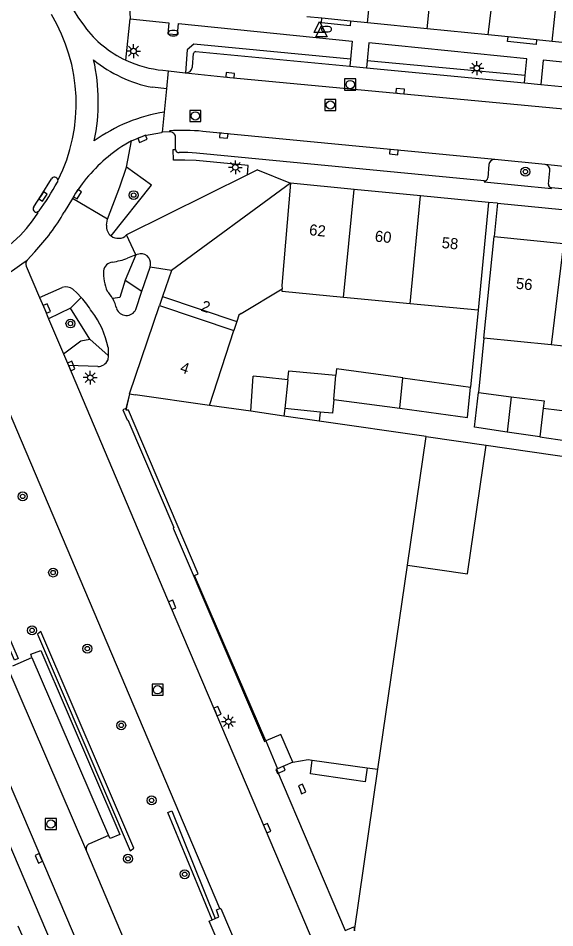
# Model space of a CAD drawing. Extents: x 132998 to 136004, y 396998 to 398512.
# Drawn here: x 133267 to 133315.3, y 397180.2 to 397262.2 of the extents above; entities that cross this region are included whole.
import ezdxf

# ---------------------------------------------------------------- set-up
doc = ezdxf.new("R2010")
doc.units = 0
for name, color, linetype in [('gg-afsc-erfafscheiding', 7, 'Continuous'), ('gg-afsc-hekwerk', 7, 'Continuous'), ('gg-anno-huisnummerreeks BGT', 7, 'Continuous'), ('gg-bbg-bijgebouw', 7, 'Continuous'), ('gg-bbg-gedigitaliseerde bebouwing', 7, 'Continuous'), ('gg-bbg-gedigitaliseerde bebouwing onder overbouw', 7, 'Continuous'), ('gg-bbg-gedigitaliseerde bijgebouw', 7, 'Continuous'), ('gg-bbg-hoofdgebouw', 7, 'Continuous'), ('gg-bbg-luifel en loopbrug', 7, 'Continuous'), ('gg-bbg-pand overbouw', 7, 'Continuous'), ('gg-bbg-tussenscheiding', 7, 'Continuous'), ('gg-bbg-tussenscheiding niveau 01', 7, 'Continuous'), ('gg-knt-verharding', 7, 'Continuous'), ('gg-knt-verharding nz', 7, 'Continuous'), ('gt-grn-groengrens', 7, 'Continuous'), ('gt-grn-weggrens', 7, 'Continuous'), ('gt-symb-boom', 7, 'Continuous'), ('gt-symb-brandkraan', 7, 'Continuous'), ('gt-symb-kolk', 7, 'Continuous'), ('gt-symb-lichtmast', 7, 'Continuous'), ('gt-symb-rioolschacht', 7, 'Continuous'), ('gt-symb-waterafsluiter', 7, 'Continuous')]:
    doc.layers.add(name, color=color, linetype=linetype)

# ---------------------------------------------------------------- blocks, each defined once
blk = doc.blocks.new('gt0-LMAST')
at = {"layer": 'gt-symb-lichtmast'}
for p, q in [((-0.182, 0.173), (-0.447, 0.438)), ((-0.005, 0.246), (-0.005, 0.621)), ((0.172, 0.173), (0.437, 0.438)), ((-0.255, -0.004), (-0.63, -0.004)), ((-0.182, -0.181), (-0.447, -0.446)), ((-0.005, -0.254), (-0.005, -0.629)), ((0.437, -0.446), (0.172, -0.181)), ((0.245, -0.004), (0.62, -0.004))]:
    blk.add_line(p, q, dxfattribs=at)
blk.add_circle((-0.005, -0.004), 0.25, dxfattribs=at)
blk = doc.blocks.new('gt0-BOOM')
at = {"layer": 'gt-symb-boom'}
for radius in [0.4, 0.2]:
    blk.add_circle((0, 0), radius, dxfattribs=at)
blk = doc.blocks.new('gt0-KOLK')
at = {"layer": 'gt-symb-kolk'}
blk.add_lwpolyline([(0, 0), (0.375, 0), (0.375, 0.4), (-0.375, 0.4), (-0.375, 0), (0, 0)], dxfattribs=at)
blk = doc.blocks.new('gt0-RS')
at = {"layer": 'gt-symb-rioolschacht'}
blk.add_lwpolyline([(-0.5, -0.5), (0.5, -0.5), (0.5, 0.5), (-0.5, 0.5)], close=True, dxfattribs=at)
blk.add_circle((0, 0), 0.375, dxfattribs=at)
blk = doc.blocks.new('gt0-WAFSL')
at = {"layer": 'gt-symb-waterafsluiter'}
for p, q in [((-0.5, -0.333), (0, 0.667)), ((0, 0.667), (0.5, -0.333)), ((0.5, -0.333), (-0.5, -0.333))]:
    blk.add_line(p, q, dxfattribs=at)
blk = doc.blocks.new('gt0-BR')
at = {"layer": 'gt-symb-brandkraan'}
for centre, radius, start, end in [((-0.244, 0), 0.206, 107.56694, 252.43307), ((0.599, -2.664), 3, 106.89205, 107.56694), ((0, -0.691), 0.938, 73.10799, 106.89205), ((-0.599, -2.664), 3, 72.43309, 73.10799), ((0.244, 0), 0.206, 287.56695, 72.43309), ((0.599, 2.664), 3, 252.43307, 253.10797), ((0, 0.691), 0.938, 253.10797, 286.89206), ((-0.599, 2.664), 3, 286.89206, 287.56695)]:
    blk.add_arc(centre, radius, start, end, dxfattribs=at)

msp = doc.modelspace()

# ---------------------------------------------------------------- linework, layer by layer
at = {"layer": 'gg-afsc-erfafscheiding'}
for p, q in [((133308.406, 397235.865), (133307.735, 397228.95)), ((133308.933, 397233.339), (133308.44, 397228.451)), ((133287.934, 397226.76), (133284.2, 397227.296)), ((133303.73, 397224.477), (133294.082, 397225.875))]:
    msp.add_line(p, q, dxfattribs=at)
at = {"layer": 'gg-afsc-hekwerk'}
for p, q in [((133293.47, 397195.315), (133298.401, 397194.631)), ((133298.401, 397194.631), (133299.384, 397194.495))]:
    msp.add_line(p, q, dxfattribs=at)
for points in [[(133289.275, 397197.055), (133282.862, 397211.973), (133283.182, 397212.122), (133276.92, 397226.857), (133276.706, 397226.85), (133277.027, 397228.325)], [(133291.72, 397195.125), (133293.089, 397195.368), (133293.47, 397195.315)]]:
    msp.add_lwpolyline(points, dxfattribs=at)
at = {"layer": 'gg-bbg-bijgebouw'}
for p in [(133289.275, 397197.055), (133291.72, 397195.125)]:
    msp.add_line(p, (133290.349, 397194.539), dxfattribs=at)
msp.add_lwpolyline([(133291.72, 397195.125), (133290.648, 397197.637), (133289.275, 397197.055)], dxfattribs=at)
at = {"layer": 'gg-bbg-gedigitaliseerde bebouwing'}
for p, q in [((133309.35, 397245.59), (133308.406, 397235.865)), ((133308.933, 397233.339), (133309.86, 397242.53)), ((133287.056, 397235.568), (133290.745, 397237.81)), ((133302.277, 397236.453), (133296.289, 397237.027)), ((133308.406, 397235.865), (133302.277, 397236.453)), ((133284.2, 397227.296), (133286.404, 397234.033)), ((133314.991, 397232.742), (133308.933, 397233.339)), ((133320.86, 397232.149), (133314.991, 397232.742)), ((133284.2, 397227.296), (133277.503, 397228.256))]:
    msp.add_line(p, q, dxfattribs=at)
for points in [[(133296.289, 397237.027), (133290.765, 397237.557), (133290.745, 397237.81)], [(133287.056, 397235.568), (133286.863, 397235.434), (133286.669, 397234.84)]]:
    msp.add_lwpolyline(points, dxfattribs=at)
at = {"layer": 'gg-bbg-gedigitaliseerde bebouwing onder overbouw'}
for p, q in [((133279.975, 397237.113), (133286.669, 397234.84)), ((133279.702, 397236.309), (133286.404, 397234.033))]:
    msp.add_line(p, q, dxfattribs=at)
at = {"layer": 'gg-bbg-gedigitaliseerde bijgebouw'}
for p, q in [((133287.934, 397226.76), (133288.128, 397229.94)), ((133289.08, 397229.838), (133288.128, 397229.94)), ((133291.253, 397229.605), (133291.341, 397230.422)), ((133291.341, 397230.422), (133295.602, 397230.009)), ((133291.253, 397229.605), (133289.08, 397229.838)), ((133301.63, 397229.772), (133307.735, 397228.95)), ((133308.44, 397228.451), (133311.406, 397228.079)), ((133295.397, 397227.837), (133301.364, 397227.033)), ((133311.406, 397228.079), (133311.028, 397224.891)), ((133290.903, 397226.334), (133287.934, 397226.76)), ((133290.988, 397227.006), (133290.903, 397226.334)), ((133294.186, 397226.696), (133290.988, 397227.006)), ((133314.29, 397227.045), (133313.971, 397224.453)), ((133314.29, 397227.045), (133320.153, 397226.308)), ((133313.971, 397224.453), (133319.823, 397223.583))]:
    msp.add_line(p, q, dxfattribs=at)
for points in [[(133301.63, 397229.772), (133295.659, 397230.576), (133295.602, 397230.009)], [(133301.364, 397227.033), (133307.47, 397226.211), (133307.735, 397228.95)], [(133311.028, 397224.891), (133308.086, 397225.328), (133308.44, 397228.451)], [(133295.397, 397227.837), (133295.276, 397226.59), (133294.186, 397226.696)]]:
    msp.add_lwpolyline(points, dxfattribs=at)
at = {"layer": 'gg-bbg-hoofdgebouw'}
for p, q in [((133294.338, 397262.184), (133292.969, 397262.321)), ((133296.914, 397261.925), (133294.338, 397262.184)), ((133298.455, 397261.771), (133296.914, 397261.925)), ((133303.834, 397261.233), (133298.455, 397261.771)), ((133309.321, 397260.683), (133303.834, 397261.233)), ((133311.117, 397260.503), (133309.321, 397260.683)), ((133313.686, 397260.245), (133311.117, 397260.503)), ((133315.096, 397260.104), (133313.686, 397260.245)), ((133317.692, 397259.844), (133315.096, 397260.104)), ((133291.52, 397247.32), (133280.77, 397239.45)), ((133297.234, 397246.766), (133291.52, 397247.32)), ((133303.222, 397246.185), (133297.234, 397246.766)), ((133309.35, 397245.59), (133303.222, 397246.185)), ((133309.86, 397242.53), (133316.117, 397241.899)), ((133280.77, 397239.45), (133279.975, 397237.113)), ((133276.99, 397228.33), (133279.702, 397236.309)), ((133276.99, 397228.33), (133277.027, 397228.325)), ((133277.027, 397228.325), (133277.503, 397228.256)), ((133309.13, 397223.7), (133319.654, 397222.186)), ((133299.384, 397194.495), (133302.036, 397212.889)), ((133297.285, 397179.942), (133299.384, 397194.495))]:
    msp.add_line(p, q, dxfattribs=at)
msp.add_lwpolyline([(133302.036, 397212.889), (133307.461, 397212.107), (133309.13, 397223.7)], dxfattribs=at)
at = {"layer": 'gg-bbg-luifel en loopbrug'}
for p, q in [((133294.186, 397226.696), (133294.082, 397225.875)), ((133294.082, 397225.875), (133290.903, 397226.334)), ((133302.036, 397212.889), (133303.73, 397224.477)), ((133303.73, 397224.477), (133309.13, 397223.7)), ((133313.971, 397224.453), (133311.028, 397224.891))]:
    msp.add_line(p, q, dxfattribs=at)
msp.add_lwpolyline([(133311.406, 397228.079), (133314.371, 397227.706), (133314.29, 397227.045)], dxfattribs=at)
at = {"layer": 'gg-bbg-pand overbouw'}
for p, q in [((133279.975, 397237.113), (133279.702, 397236.309)), ((133266.945, 397180.392), (133267.292, 397179.577))]:
    msp.add_line(p, q, dxfattribs=at)
at = {"layer": 'gg-bbg-tussenscheiding'}
for p, q in [((133315.096, 397260.104), (133315.902, 397268.13)), ((133291.52, 397247.32), (133290.905, 397240.233)), ((133296.289, 397237.027), (133297.234, 397246.766)), ((133302.277, 397236.453), (133303.222, 397246.185)), ((133316.117, 397241.899), (133314.991, 397232.742)), ((133295.397, 397227.837), (133295.602, 397230.009)), ((133291.253, 397229.605), (133290.988, 397227.006)), ((133301.364, 397227.033), (133301.63, 397229.772))]:
    msp.add_line(p, q, dxfattribs=at)
for points in [[(133303.834, 397261.233), (133305.384, 397276.709), (133305.682, 397276.679)], [(133309.321, 397260.683), (133310.274, 397268.635), (133310, 397268.662), (133310.751, 397276.173)], [(133298.455, 397261.771), (133299.265, 397269.864), (133299.635, 397273.566)], [(133290.905, 397240.233), (133290.721, 397238.108), (133290.745, 397237.81)]]:
    msp.add_lwpolyline(points, dxfattribs=at)
at = {"layer": 'gg-bbg-tussenscheiding niveau 01'}
msp.add_line((133286.669, 397234.84), (133286.404, 397234.033), dxfattribs=at)
at = {"layer": 'gg-knt-verharding'}
for p, q in [((133276.682, 397258.401), (133277.057, 397262.15)), ((133282.668, 397257.797), (133282.768, 397259.007)), ((133282.981, 397259.185), (133296.857, 397257.874)), ((133296.915, 397258.49), (133296.857, 397257.874)), ((133296.857, 397257.874), (133298.343, 397257.734)), ((133298.403, 397258.367), (133298.343, 397257.734)), ((133312.658, 397257.023), (133298.403, 397258.367)), ((133280.012, 397257.506), (133280.514, 397257.446)), ((133280.357, 397255.818), (133280.514, 397257.446)), ((133298.343, 397257.734), (133312.594, 397256.368)), ((133312.594, 397256.368), (133312.658, 397257.023)), ((133312.594, 397256.368), (133314.066, 397256.227)), ((133314.066, 397256.227), (133317.396, 397255.907)), ((133280.155, 397253.724), (133280.357, 397255.818)), ((133279.981, 397251.915), (133280.155, 397253.724)), ((133279.981, 397251.915), (133279.881, 397251.903)), ((133280.619, 397251.949), (133279.981, 397251.915)), ((133281.152, 397250.371), (133281.145, 397251.462)), ((133277.184, 397251.143), (133276.292, 397250.641)), ((133276.72, 397248.763), (133277.184, 397251.143)), ((133309.388, 397248.994), (133309.286, 397247.799)), ((133314.463, 397248.995), (133309.913, 397249.45)), ((133287.626, 397248.079), (133276.729, 397242.653)), ((133288.547, 397248.538), (133287.626, 397248.079)), ((133314.756, 397247.242), (133314.888, 397248.448)), ((133271.857, 397245.953), (133271.117, 397244.702)), ((133310.15, 397245.512), (133309.86, 397242.53)), ((133310.15, 397245.512), (133328.006, 397243.779)), ((133274.924, 397243.543), (133275.002, 397244.092)), ((133268.458, 397241.127), (133267.776, 397240.378)), ((133277.568, 397240.852), (133276.826, 397240.551)), ((133277.951, 397240.959), (133277.568, 397240.852)), ((133267.696, 397239.839), (133268.895, 397237.022)), ((133278.114, 397237.58), (133278.849, 397239.759)), ((133268.895, 397237.022), (133270.939, 397237.913)), ((133277.568, 397235.95), (133278.114, 397237.58)), ((133269.709, 397235.108), (133271.05, 397231.934)), ((133271.05, 397231.934), (133271.513, 397230.896)), ((133275.067, 397231.775), (133275.034, 397231.358)), ((133274.139, 397230.804), (133271.513, 397230.896)), ((133285.133, 397181.938), (133265.665, 397227.852)), ((133266.48, 397203.828), (133268.211, 397204.566)), ((133268.211, 397204.566), (133275.108, 397188.516)), ((133265.819, 397204.075), (133273.118, 397187.115)), ((133266.059, 397193.488), (133280.181, 397160.318)), ((133275.108, 397188.516), (133273.385, 397187.775)), ((133273.118, 397187.115), (133283.651, 397162.329)), ((133284.445, 397180.922), (133284.724, 397181.047))]:
    msp.add_line(p, q, dxfattribs=at)
for points in [[(133271.678, 397263.367), (133272.345, 397262.276), (133272.935, 397261.465)], [(133277.057, 397262.15), (133280.53, 397261.792), (133280.458, 397260.799), (133281.327, 397260.711), (133281.41, 397261.706), (133297.07, 397260.136), (133296.915, 397258.49)], [(133296.914, 397261.925), (133296.874, 397261.522), (133294.297, 397261.781), (133294.338, 397262.184)], [(133313.686, 397260.245), (133313.644, 397259.827), (133311.075, 397260.083), (133311.117, 397260.503)], [(133296.915, 397258.49), (133282.787, 397259.852), (133282.182, 397259.341), (133282.037, 397257.264)], [(133312.658, 397257.023), (133312.807, 397258.543), (133298.555, 397259.983), (133298.403, 397258.367)], [(133318.557, 397256.424), (133318.704, 397257.961), (133314.275, 397258.407), (133314.066, 397256.227)], [(133280.514, 397257.446), (133282.02, 397257.266), (133282.037, 397257.264)], [(133277.184, 397251.143), (133278.354, 397251.613), (133279.881, 397251.903)], [(133287.626, 397248.079), (133287.687, 397248.912), (133282.999, 397249.353), (133281.981, 397249.403), (133280.959, 397249.388), (133280.932, 397250.363), (133281.152, 397250.371)], [(133308.961, 397247.534), (133283.048, 397250.036), (133282.255, 397250.086), (133281.465, 397250.083)], [(133275.002, 397244.092), (133276.14, 397247.006), (133276.72, 397248.763)], [(133315.023, 397246.928), (133319.388, 397246.508), (133319.578, 397248.482)], [(133268.37, 397245.184), (133269.032, 397246.22), (133269.967, 397247.721)], [(133270.527, 397247.62), (133270.524, 397247.513), (133270.498, 397247.407)], [(133272.721, 397247.258), (133272.138, 397246.428), (133271.857, 397245.953)], [(133308.961, 397247.534), (133308.954, 397247.457), (133315.016, 397246.858), (133315.023, 397246.928)], [(133268.847, 397244.818), (133268.786, 397244.758), (133268.707, 397244.729)], [(133271.901, 397237.78), (133272.288, 397237.41), (133272.654, 397237.019)], [(133268.895, 397237.022), (133269.361, 397235.943), (133269.709, 397235.108)], [(133275.064, 397232.516), (133275.075, 397232.146), (133275.067, 397231.775)], [(133271.513, 397230.896), (133280.67, 397209.23), (133289.218, 397189.101), (133294.974, 397175.574), (133296.619, 397171.647)], [(133276.99, 397228.33), (133276.662, 397227.027), (133276.397, 397226.901), (133276.784, 397225.98), (133276.862, 397226), (133281.006, 397216.272), (133280.928, 397216.233), (133289.16, 397196.998), (133289.275, 397197.055)], [(133268.211, 397204.566), (133268.105, 397204.866), (133269, 397205.209), (133276.137, 397188.612), (133275.254, 397188.248), (133275.108, 397188.516)], [(133298.401, 397194.631), (133298.226, 397193.363), (133293.297, 397194.069), (133293.47, 397195.315)], [(133290.349, 397194.539), (133290.257, 397194.5), (133296.434, 397179.964), (133297.201, 397180.292), (133297.285, 397179.942)], [(133266.059, 397193.488), (133264.046, 397192.631), (133278.165, 397159.464), (133280.181, 397160.318)], [(133284.724, 397181.047), (133285.063, 397181.18), (133284.827, 397181.809), (133285.133, 397181.938)], [(133285.133, 397181.938), (133285.216, 397181.943), (133292.251, 397165.44), (133292.198, 397165.402)], [(133290.972, 397164.915), (133284.187, 397180.789), (133284.445, 397180.922)]]:
    msp.add_lwpolyline(points, dxfattribs=at)
for centre, radius, start, end in [((133280.844, 397267.314), 9.836, 216.48315, 244.96968), ((133282.964, 397258.989), 0.197, 85.01784, 174.75187), ((133280.851, 397267.271), 9.801, 244.82502, 265.08737), ((133282.072, 397257.862), 0.599, 266.63992, 353.73504), ((133280.645, 397251.449), 0.5, 1.46627, 92.94327), ((133285.209, 397237.652), 15.755, 124.47023, 142.43257), ((133281.423, 397250.351), 0.271, 175.7506, 279.01335), ((133309.891, 397248.945), 0.505, 87.47503, 174.47826), ((133314.402, 397248.509), 0.49, 352.88864, 82.80329), ((133251.265, 397257.851), 21.885, 323.45168, 331.49718), ((133270.23, 397247.575), 0.301, 8.66568, 150.88674), ((133308.99, 397247.83), 0.297, 264.36656, 354.01998), ((133315.03, 397247.205), 0.277, 172.2946, 268.45566), ((133268.606, 397245.006), 0.295, 143.00101, 290.05068), ((133253.715, 397254.869), 20.154, 317.01294, 329.70507), ((133275.985, 397243.418), 1.069, 173.27428, 233.1229), ((133275.984, 397243.417), 1.067, 233.14304, 314.29289), ((133278.029, 397240.081), 0.881, 338.52835, 95.08912), ((133268.131, 397240.05), 0.483, 137.25516, 205.86009), ((133275.625, 397239.234), 0.993, 99.27464, 168.57163), ((133274.441, 397247.268), 7.128, 278.26274, 289.55206), ((133278.894, 397239.243), 4.246, 177.46517, 202.98607), ((133271.288, 397236.89), 1.081, 55.43468, 108.82241), ((133272.491, 397235.205), 3.447, 29.85458, 43.66399), ((133265.526, 397230.704), 9.523, 32.01161, 41.53983), ((133272.47, 397235.199), 3.469, 13.62177, 29.76257), ((133267.437, 397231.017), 7.773, 11.12203, 37.53355), ((133276.718, 397236.331), 0.932, 199.76622, 335.85661), ((133274.174, 397231.747), 0.943, 267.8502, 335.66435), ((133273.581, 397187.312), 0.503, 112.95042, 202.99844)]:
    msp.add_arc(centre, radius, start, end, dxfattribs=at)
at = {"layer": 'gg-knt-verharding nz'}
for p, q in [((133280.357, 397255.818), (133279.037, 397255.964)), ((133280.603, 397252.036), (133280.619, 397251.949)), ((133309.913, 397249.45), (133283.602, 397251.995)), ((133317.44, 397248.694), (133314.463, 397248.995)), ((133270.582, 397247.613), (133270.527, 397247.62)), ((133268.707, 397244.729), (133268.746, 397244.621)), ((133267.286, 397240.052), (133267.776, 397240.378))]:
    msp.add_line(p, q, dxfattribs=at)
msp.add_lwpolyline([(133282.037, 397257.264), (133286.043, 397256.862), (133316.442, 397253.991), (133317.944, 397253.86)], dxfattribs=at)
for centre, radius, start, end in [((133256.646, 397254.501), 15.546, 333.69945, 31.04877), ((133281.508, 397268.089), 12.374, 231.27619, 258.48189), ((133257.216, 397254.677), 16.972, 347.92785, 12.79343), ((133282.373, 397239.265), 14.628, 98.72159, 125.81585), ((133281.868, 397234.876), 17.207, 84.21691, 94.21658), ((133256.391, 397252.939), 14.894, 273.6576, 326.0505), ((133249.615, 397263.995), 29.758, 290.55645, 306.42853)]:
    msp.add_arc(centre, radius, start, end, dxfattribs=at)
at = {"layer": 'gt-grn-groengrens'}
for p, q in [((133277.568, 397240.852), (133276.605, 397238.585)), ((133276.605, 397238.585), (133278.114, 397237.58)), ((133271.685, 397236.065), (133272.654, 397237.019)), ((133271.685, 397236.065), (133269.709, 397235.108)), ((133273.418, 397233.263), (133271.685, 397236.065)), ((133273.418, 397233.263), (133275.067, 397231.775))]:
    msp.add_line(p, q, dxfattribs=at)
for points in [[(133275.344, 397242.563), (133278.991, 397247.157), (133276.72, 397248.763)], [(133276.605, 397238.585), (133276.126, 397237.031), (133275.481, 397236.921)], [(133271.05, 397231.934), (133272.619, 397233.102), (133273.418, 397233.263)], [(133261.334, 397216.497), (133261.666, 397216.648), (133266.968, 397204.465), (133266.636, 397204.314), (133261.334, 397216.497)], [(133268.717, 397206.672), (133277.072, 397187.145), (133277.376, 397187.374), (133269.022, 397206.901), (133268.717, 397206.672)], [(133284.445, 397180.922), (133280.454, 397190.594), (133280.817, 397190.747), (133284.724, 397181.047)]]:
    msp.add_lwpolyline(points, dxfattribs=at)
at = {"layer": 'gt-grn-weggrens'}
for p, q in [((133276.98, 397263.923), (133277.057, 397262.15)), ((133288.547, 397248.538), (133291.52, 397247.32)), ((133275.002, 397244.092), (133271.857, 397245.953)), ((133310.15, 397245.512), (133309.35, 397245.59)), ((133277.568, 397240.852), (133276.729, 397242.653)), ((133280.77, 397239.45), (133278.849, 397239.759))]:
    msp.add_line(p, q, dxfattribs=at)

# ---------------------------------------------------------------- block references
at = {"layer": 'gt-symb-boom'}
for p in [(133312.674, 397248.359), (133277.376, 397246.248), (133271.675, 397234.671), (133267.368, 397219.089), (133270.113, 397212.223), (133268.219, 397207.012), (133273.197, 397205.368), (133276.253, 397198.451), (133278.988, 397191.687), (133276.86, 397186.427), (133281.966, 397185.027)]:
    msp.add_blockref('gt0-BOOM', p, dxfattribs=at)
at = {"layer": 'gt-symb-brandkraan'}
for p in [(133280.941, 397260.85), (133294.75, 397261.206)]:
    msp.add_blockref('gt0-BR', p, dxfattribs=at)
at = {"layer": 'gt-symb-kolk'}
for p, rotation in [((133286.043, 397256.862), -5.366119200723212), ((133301.362, 397255.422), -5.423116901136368), ((133278.1, 397251.511), -158.1206717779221), ((133285.507, 397251.811), 174.4957803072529), ((133300.832, 397250.326), 174.46365037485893), ((133269.032, 397246.22), -122.57764618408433), ((133272.138, 397246.428), -120.59975461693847), ((133269.361, 397235.943), -67.39379271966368), ((133271.564, 397230.766), -67.07904832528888), ((133280.67, 397209.23), -66.99214745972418), ((133284.734, 397199.659), -66.99214745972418), ((133290.533, 397194.618), -156.85438655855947), ((133292.367, 397192.639), -67.66661156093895), ((133289.218, 397189.101), -66.94869908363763), ((133269.011, 397186.543), 113.02586337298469)]:
    msp.add_blockref('gt0-KOLK', p, dxfattribs=dict(at, rotation=rotation))
at = {"layer": 'gt-symb-lichtmast'}
for p in [(133277.364, 397259.233), (133308.306, 397257.699), (133286.544, 397248.75), (133273.464, 397229.798), (133285.917, 397198.784)]:
    msp.add_blockref('gt0-LMAST', p, dxfattribs=at)
at = {"layer": 'gt-symb-rioolschacht'}
for p in [(133296.884, 397256.216), (133295.092, 397254.373), (133282.933, 397253.388), (133279.526, 397201.661), (133269.909, 397189.553)]:
    msp.add_blockref('gt0-RS', p, dxfattribs=at)
at = {"layer": 'gt-symb-waterafsluiter'}
for p in [(133294.134, 397261.23), (133294.298, 397260.847)]:
    msp.add_blockref('gt0-WAFSL', p, dxfattribs=at)

# ---------------------------------------------------------------- texts
at = {"layer": 'gg-anno-huisnummerreeks BGT'}
for s, rotation, p in [('62', 354.4, (133293.154, 397242.641)), ('60', 354.4, (133299.073, 397242.067)), ('58', 354.4, (133305.095, 397241.483)), ('56', 354.3, (133311.783, 397237.813)), ('2', 341.2, (133283.358, 397235.844)), ('4', 341.2, (133281.479, 397230.315))]:
    msp.add_text(s, height=1, rotation=rotation, dxfattribs=at).set_placement(p)

doc.saveas('drawing.dxf')
